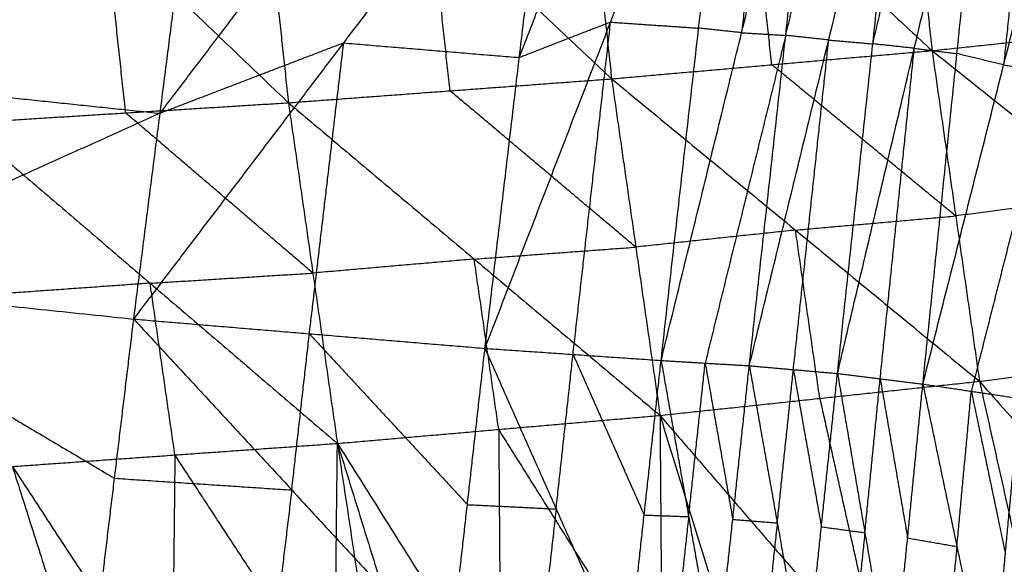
# Model space of a CAD drawing. Header units: millimetres. Extents: x -106 to 110, y -96 to 120.
# Tile 433 of 656: x -12.26 to -8.69, y -91.62 to -89.64. Entities that reach past the tile are written whole.
import ezdxf

# ---------------------------------------------------------------- set-up
doc = ezdxf.new("R2010")
doc.units = ezdxf.units.MM
doc.header["$MEASUREMENT"] = 0
doc.layers.add('Default', color=7, linetype='Continuous', true_color=0x000000)

msp = doc.modelspace()

# ---------------------------------------------------------------- linework, layer by layer
at = {"layer": 'Default'}
for points in [[(-10.5722, -90.834, 13.6577), (-10.1172, -89.6522, 13.1247), (-9.6623, -88.4703, 12.5918)], [(-9.9342, -90.8778, 13.6518), (-9.7982, -89.674, 13.1218), (-9.6623, -88.4703, 12.5918)], [(-9.5066, -88.4869, 12.5913), (-9.5746, -89.0887, 12.8563), (-9.6426, -89.6906, 13.1213)], [(-9.0907, -88.4695, 6.8888), (-9.0217, -89.1124, 7.4533), (-8.9528, -89.7553, 8.0178)], [(-9.9342, -90.8778, 13.6518), (-9.6426, -89.6906, 13.1213), (-9.3509, -88.5034, 12.5908)], [(-9.6147, -90.8969, 13.6489), (-9.4828, -89.7002, 13.1199), (-9.3509, -88.5034, 12.5908)], [(-9.4828, -89.7002, 13.1199), (-9.339, -89.1101, 12.8552), (-9.1951, -88.5201, 12.5906)], [(-10.2545, -88.5489, 6.9326), (-10.184, -89.2032, 7.5088), (-10.1135, -89.8576, 8.0851)], [(-10.2545, -88.5489, 6.9326), (-9.6036, -89.1521, 7.4752), (-8.9528, -89.7553, 8.0178)], [(-9.6147, -90.8969, 13.6489), (-9.327, -89.7168, 13.1196), (-9.0393, -88.5367, 12.5904)], [(-9.2952, -90.9249, 13.6469), (-9.1673, -89.7308, 13.1186), (-9.0393, -88.5367, 12.5904)], [(-9.1673, -89.7308, 13.1186), (-9.0281, -89.1419, 12.8546), (-8.889, -88.5529, 12.5905)], [(-10.4478, -89.7805, 13.2095), (-10.2203, -89.1896, 12.943), (-9.9928, -88.5987, 12.6765)], [(-9.2952, -90.9249, 13.6469), (-9.017, -89.747, 13.1187), (-8.7387, -88.5692, 12.5906)], [(-8.986, -90.9631, 13.6453), (-8.8624, -89.7661, 13.1179), (-8.7387, -88.5692, 12.5906)], [(-11.4268, -88.6189, 6.9962), (-11.3555, -89.2816, 7.5814), (-11.2843, -89.9442, 8.1667)], [(-11.4268, -88.6189, 6.9962), (-10.7702, -89.2382, 7.5407), (-10.1135, -89.8576, 8.0851)], [(-8.5696, -88.6104, 12.6027), (-8.6314, -89.2089, 12.8664), (-8.6932, -89.8074, 13.13)], [(-8.986, -90.9631, 13.6453), (-8.6932, -89.8074, 13.13), (-8.4004, -88.6516, 12.6148)], [(-12.6071, -88.6807, 7.0787), (-11.9457, -89.3124, 7.6227), (-11.2843, -89.9442, 8.1667)], [(-11.8445, -90.7279, 13.6688), (-11.084, -89.7275, 13.215), (-10.3234, -88.727, 12.7613)], [(-10.5722, -90.834, 13.6577), (-10.4478, -89.7805, 13.2095), (-10.3234, -88.727, 12.7613)], [(-11.7491, -89.9824, 13.3794), (-11.3688, -89.4822, 13.1525), (-10.9885, -88.982, 12.9257)], [(-9.5332, -89.8064, 8.0514), (-9.5684, -89.4793, 7.7633), (-9.6036, -89.1521, 7.4752)], [(-14.3754, -90.4633, 13.6908), (-13.0146, -89.8501, 13.3904), (-11.6537, -89.2369, 13.0901)], [(-11.8445, -90.7279, 13.6688), (-11.7491, -89.9824, 13.3794), (-11.6537, -89.2369, 13.0901)], [(-10.6989, -89.9009, 8.1259), (-10.7345, -89.5696, 7.8333), (-10.7702, -89.2382, 7.5407)], [(-11.8739, -89.9809, 8.2145), (-11.9098, -89.6467, 7.9186), (-11.9457, -89.3124, 7.6227)], [(-8.9528, -89.7553, 8.0178), (-8.3782, -89.6949, 7.9908), (-7.8036, -89.6345, 7.9638)], [(-10.1172, -89.6522, 13.1247), (-10.2825, -89.7163, 13.1671), (-10.4478, -89.7805, 13.2095)], [(-10.2532, -90.8559, 13.6547), (-10.1852, -90.254, 13.3897), (-10.1172, -89.6522, 13.1247)], [(-10.1172, -89.6522, 13.1247), (-9.9577, -89.6631, 13.1233), (-9.7982, -89.674, 13.1218)], [(-9.6426, -89.6906, 13.1213), (-9.7204, -89.6823, 13.1216), (-9.7982, -89.674, 13.1218)], [(-9.4828, -89.7002, 13.1199), (-9.6286, -90.2938, 13.3851), (-9.7745, -90.8874, 13.6504)], [(-9.6426, -89.6906, 13.1213), (-9.5627, -89.6954, 13.1206), (-9.4828, -89.7002, 13.1199)], [(-9.327, -89.7168, 13.1196), (-9.4049, -89.7085, 13.1197), (-9.4828, -89.7002, 13.1199)], [(-11.084, -89.7275, 13.215), (-11.4165, -89.8549, 13.2972), (-11.7491, -89.9824, 13.3794)], [(-11.2083, -90.781, 13.6632), (-11.1462, -90.2542, 13.4391), (-11.084, -89.7275, 13.215)], [(-11.084, -89.7275, 13.215), (-10.7659, -89.754, 13.2122), (-10.4478, -89.7805, 13.2095)], [(-9.455, -90.9109, 13.6479), (-9.391, -90.3139, 13.3838), (-9.327, -89.7168, 13.1196)], [(-9.327, -89.7168, 13.1196), (-9.2471, -89.7238, 13.1191), (-9.1673, -89.7308, 13.1186)], [(-9.017, -89.747, 13.1187), (-9.0921, -89.7389, 13.1187), (-9.1673, -89.7308, 13.1186)], [(-10.1135, -89.8576, 8.0851), (-9.5332, -89.8064, 8.0514), (-8.9528, -89.7553, 8.0178)], [(-9.1406, -90.944, 13.6461), (-9.0788, -90.3455, 13.3824), (-9.017, -89.747, 13.1187)], [(-9.017, -89.747, 13.1187), (-8.9397, -89.7566, 13.1183), (-8.8624, -89.7661, 13.1179)], [(-8.9528, -89.7553, 8.0178), (-8.8668, -90.3543, 8.6818), (-8.7808, -90.9534, 9.3458)], [(-8.9528, -89.7553, 8.0178), (-8.2947, -90.2794, 8.6366), (-7.6366, -90.8036, 9.2554)], [(-8.6932, -89.8074, 13.13), (-8.7778, -89.7867, 13.124), (-8.8624, -89.7661, 13.1179)], [(-8.8668, -90.3543, 8.6818), (-9.2, -90.0804, 8.3666), (-9.5332, -89.8064, 8.0514)], [(-8.6932, -89.8074, 13.13), (-8.6054, -89.8205, 13.1302), (-8.5175, -89.8336, 13.1303)], [(-13.0146, -89.8501, 13.3904), (-12.3818, -89.9162, 13.3849), (-11.7491, -89.9824, 13.3794)], [(-8.5175, -89.8336, 13.1303), (-8.6639, -90.4115, 13.3879), (-8.8103, -90.9893, 13.6455)], [(-11.2843, -89.9442, 8.1667), (-10.6989, -89.9009, 8.1259), (-10.1135, -89.8576, 8.0851)], [(-10.1135, -89.8576, 8.0851), (-10.0258, -90.4672, 8.7632), (-9.9381, -91.0768, 9.4413)], [(-10.1135, -89.8576, 8.0851), (-9.4472, -90.4055, 8.7155), (-8.7808, -90.9534, 9.3458)], [(-10.0258, -90.4672, 8.7632), (-10.3624, -90.184, 8.4445), (-10.6989, -89.9009, 8.1259)], [(-12.4636, -90.0176, 8.2623), (-11.8739, -89.9809, 8.2145), (-11.2843, -89.9442, 8.1667)], [(-11.2843, -89.9442, 8.1667), (-11.1956, -90.5613, 8.8553), (-11.1068, -91.1784, 9.5439)], [(-11.2843, -89.9442, 8.1667), (-10.6112, -90.5105, 8.804), (-9.9381, -91.0768, 9.4413)], [(-11.7491, -89.9824, 13.3794), (-12.4295, -90.289, 13.5296), (-13.11, -90.5956, 13.6798)], [(-11.1956, -90.5613, 8.8553), (-11.5348, -90.2711, 8.5349), (-11.8739, -89.9809, 8.2145)], [(-12.4636, -90.0176, 8.2623), (-11.7852, -90.598, 8.9031), (-11.1068, -91.1784, 9.5439)], [(-8.2947, -90.2794, 8.6366), (-8.5807, -90.3169, 8.6592), (-8.8668, -90.3543, 8.6818)], [(-9.4472, -90.4055, 8.7155), (-9.157, -90.3799, 8.6986), (-8.8668, -90.3543, 8.6818)], [(-9.4472, -90.4055, 8.7155), (-9.7365, -90.4363, 8.7393), (-10.0258, -90.4672, 8.7632)], [(-9.3594, -91.0151, 9.3936), (-9.4033, -90.7103, 9.0545), (-9.4472, -90.4055, 8.7155)], [(-14.3754, -90.4633, 13.6908), (-13.1796, -91.1723, 13.7778), (-11.9838, -91.8812, 13.8648)], [(-14.3754, -90.4633, 13.6908), (-13.11, -90.5956, 13.6798), (-11.8445, -90.7279, 13.6688)], [(-10.6112, -90.5105, 8.804), (-10.3185, -90.4889, 8.7836), (-10.0258, -90.4672, 8.7632)], [(-10.6112, -90.5105, 8.804), (-10.9034, -90.5359, 8.8296), (-11.1956, -90.5613, 8.8553)], [(-10.5224, -91.1276, 9.4926), (-10.5668, -90.8191, 9.1483), (-10.6112, -90.5105, 8.804)], [(-11.7852, -90.598, 8.9031), (-11.4904, -90.5797, 8.8792), (-11.1956, -90.5613, 8.8553)], [(-13.11, -90.5956, 13.6798), (-12.5121, -90.9501, 13.7233), (-11.9141, -91.3046, 13.7668)], [(-11.7852, -90.598, 8.9031), (-12.0795, -90.6189, 8.9307), (-12.3739, -90.6398, 8.9584)], [(-11.6955, -91.2201, 9.5991), (-11.7404, -90.9091, 9.2511), (-11.7852, -90.598, 8.9031)], [(-11.9838, -91.8812, 13.8648), (-11.9141, -91.3046, 13.7668), (-11.8445, -90.7279, 13.6688)], [(-11.8445, -90.7279, 13.6688), (-11.2722, -91.3471, 13.7708), (-10.6998, -91.9662, 13.8728)], [(-11.8445, -90.7279, 13.6688), (-11.2083, -90.781, 13.6632), (-10.5722, -90.834, 13.6577)], [(-11.2722, -91.3471, 13.7708), (-11.2403, -91.064, 13.717), (-11.2083, -90.781, 13.6632)], [(-11.2083, -90.781, 13.6632), (-10.9222, -91.0905, 13.7142), (-10.636, -91.4001, 13.7652)], [(-8.7808, -90.9534, 9.3458), (-8.2087, -90.8785, 9.3006), (-7.6366, -90.8036, 9.2554)], [(-10.6998, -91.9662, 13.8728), (-10.636, -91.4001, 13.7652), (-10.5722, -90.834, 13.6577)], [(-10.5722, -90.834, 13.6577), (-10.3145, -91.4158, 13.768), (-10.0568, -91.9975, 13.8783)], [(-10.5722, -90.834, 13.6577), (-10.2532, -90.8559, 13.6547), (-9.9342, -90.8778, 13.6518)], [(-10.3145, -91.4158, 13.768), (-10.2838, -91.1358, 13.7114), (-10.2532, -90.8559, 13.6547)], [(-10.2532, -90.8559, 13.6547), (-10.1243, -91.1468, 13.7099), (-9.9955, -91.4376, 13.7651)], [(-10.0568, -91.9975, 13.8783), (-9.9955, -91.4376, 13.7651), (-9.9342, -90.8778, 13.6518)], [(-9.9342, -90.8778, 13.6518), (-9.8344, -91.4438, 13.7668), (-9.7345, -92.0098, 13.8817)], [(-9.9342, -90.8778, 13.6518), (-9.7745, -90.8874, 13.6504), (-9.6147, -90.8969, 13.6489)], [(-9.8344, -91.4438, 13.7668), (-9.8044, -91.1656, 13.7086), (-9.7745, -90.8874, 13.6504)], [(-9.7745, -90.8874, 13.6504), (-9.7245, -91.1704, 13.7078), (-9.6746, -91.4534, 13.7653)], [(-9.7345, -92.0098, 13.8817), (-9.6746, -91.4534, 13.7653), (-9.6147, -90.8969, 13.6489)], [(-9.6147, -90.8969, 13.6489), (-9.5133, -91.4663, 13.7652), (-9.4119, -92.0357, 13.8816)], [(-9.6147, -90.8969, 13.6489), (-9.455, -90.9109, 13.6479), (-9.2952, -90.9249, 13.6469)], [(-9.5133, -91.4663, 13.7652), (-9.4841, -91.1886, 13.7066), (-9.455, -90.9109, 13.6479)], [(-9.455, -90.9109, 13.6479), (-9.4043, -91.1956, 13.7061), (-9.3536, -91.4803, 13.7643)], [(-9.9381, -91.0768, 9.4413), (-9.3594, -91.0151, 9.3936), (-8.7808, -90.9534, 9.3458)], [(-9.4119, -92.0357, 13.8816), (-9.3536, -91.4803, 13.7643), (-9.2952, -90.9249, 13.6469)], [(-9.2952, -90.9249, 13.6469), (-9.1959, -91.5018, 13.761), (-9.0965, -92.0786, 13.8751)], [(-9.2952, -90.9249, 13.6469), (-9.1406, -90.944, 13.6461), (-8.986, -90.9631, 13.6453)], [(-9.1959, -91.5018, 13.761), (-9.1682, -91.2229, 13.7036), (-9.1406, -90.944, 13.6461)], [(-9.1406, -90.944, 13.6461), (-9.0909, -91.2324, 13.7032), (-9.0412, -91.5209, 13.7602)], [(-8.7808, -90.9534, 9.3458), (-8.5595, -91.9427, 10.9433), (-8.3383, -92.9321, 12.5407)], [(-8.7808, -90.9534, 9.3458), (-7.9924, -91.8457, 10.8534), (-7.2041, -92.738, 12.361)], [(-9.0965, -92.0786, 13.8751), (-9.0412, -91.5209, 13.7602), (-8.986, -90.9631, 13.6453)], [(-8.986, -90.9631, 13.6453), (-8.8627, -91.5518, 13.756), (-8.7393, -92.1404, 13.8667)], [(-8.986, -90.9631, 13.6453), (-8.8103, -90.9893, 13.6455), (-8.6346, -91.0156, 13.6457)], [(-8.8627, -91.5518, 13.756), (-8.8365, -91.2706, 13.7007), (-8.8103, -90.9893, 13.6455)], [(-8.8103, -90.9893, 13.6455), (-8.7486, -91.2837, 13.7009), (-8.687, -91.578, 13.7562)], [(-9.3594, -91.0151, 9.3936), (-9.2488, -91.5098, 10.1923), (-9.1382, -92.0044, 10.991)], [(-8.7393, -92.1404, 13.8667), (-8.687, -91.578, 13.7562), (-8.6346, -91.0156, 13.6457)], [(-11.1068, -91.1784, 9.5439), (-10.5224, -91.1276, 9.4926), (-9.9381, -91.0768, 9.4413)], [(-9.9381, -91.0768, 9.4413), (-9.9309, -92.0678, 11.0206), (-9.9237, -93.0589, 12.6)], [(-9.9381, -91.0768, 9.4413), (-9.6305, -92.0709, 11.0613), (-9.3229, -93.0651, 12.6813)], [(-9.9381, -91.0768, 9.4413), (-9.1382, -92.0044, 10.991), (-8.3383, -92.9321, 12.5407)], [(-10.5224, -91.1276, 9.4926), (-10.5189, -91.6231, 10.2823), (-10.5153, -92.1186, 11.0719)], [(-9.9309, -92.0678, 11.0206), (-10.2267, -91.5977, 10.2566), (-10.5224, -91.1276, 9.4926)], [(-12.2842, -91.2619, 9.6544), (-11.6955, -91.2201, 9.5991), (-11.1068, -91.1784, 9.5439)], [(-11.1269, -93.028, 12.448), (-11.1169, -92.1032, 10.9959), (-11.1068, -91.1784, 9.5439)], [(-11.1068, -91.1784, 9.5439), (-10.9668, -92.1081, 11.0143), (-10.8268, -93.0378, 12.4847)], [(-11.1068, -91.1784, 9.5439), (-10.8165, -92.1124, 11.0331), (-10.5261, -93.0463, 12.5223)], [(-11.1068, -91.1784, 9.5439), (-10.5153, -92.1186, 11.0719), (-9.9237, -93.0589, 12.6)], [(-11.6955, -91.2201, 9.5991), (-11.7005, -91.6825, 10.3252), (-11.7056, -92.1449, 11.0512)], [(-11.1169, -92.1032, 10.9959), (-11.4062, -91.6617, 10.2975), (-11.6955, -91.2201, 9.5991)], [(-12.2842, -91.2619, 9.6544), (-12.0072, -92.1329, 11.0152), (-11.7301, -93.004, 12.3761)], [(-12.2842, -91.2619, 9.6544), (-11.7056, -92.1449, 11.0512), (-11.1269, -93.028, 12.448)], [(-11.9141, -91.3046, 13.7668), (-11.5932, -91.3258, 13.7688), (-11.2722, -91.3471, 13.7708)], [(-11.2722, -91.3471, 13.7708), (-11.307, -91.6354, 13.8198), (-11.3418, -91.9237, 13.8688)], [(-10.636, -91.4001, 13.7652), (-10.4752, -91.4079, 13.7666), (-10.3145, -91.4158, 13.768)], [(-10.3145, -91.4158, 13.768), (-10.3464, -91.6988, 13.8218), (-10.3783, -91.9819, 13.8756)], [(-9.9955, -91.4376, 13.7651), (-9.9149, -91.4407, 13.7659), (-9.8344, -91.4438, 13.7668)], [(-9.8344, -91.4438, 13.7668), (-9.865, -91.7237, 13.8234), (-9.8957, -92.0037, 13.88)], [(-9.6746, -91.4534, 13.7653), (-9.594, -91.4598, 13.7653), (-9.5133, -91.4663, 13.7652)], [(-9.5133, -91.4663, 13.7652), (-9.5433, -91.7445, 13.8234), (-9.5732, -92.0227, 13.8817)], [(-9.3536, -91.4803, 13.7643), (-9.2747, -91.491, 13.7626), (-9.1959, -91.5018, 13.761)], [(-9.1959, -91.5018, 13.761), (-9.225, -91.7795, 13.8197), (-9.2542, -92.0571, 13.8784)], [(-9.0412, -91.5209, 13.7602), (-8.9519, -91.5363, 13.7581), (-8.8627, -91.5518, 13.756)], [(-8.8627, -91.5518, 13.756), (-8.8903, -91.8306, 13.8135), (-8.9179, -92.1095, 13.8709)]]:
    msp.add_open_spline(points, degree=2, dxfattribs=at)

doc.saveas('drawing.dxf')
